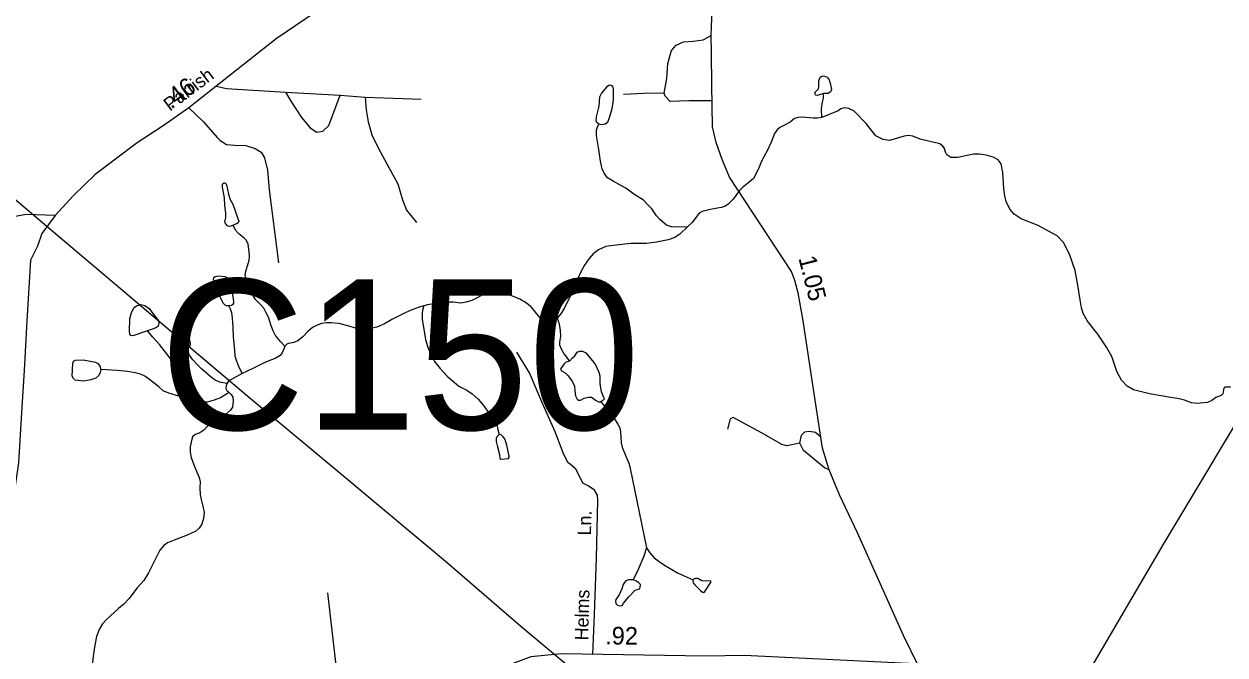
# Model space of a CAD drawing. Extents: x 2126262 to 2293712, y 749403 to 919119.
# Drawn here: x 2260344 to 2268864, y 869361 to 873836 of the extents above; entities that cross this region are included whole.
import ezdxf

# ---------------------------------------------------------------- set-up
doc = ezdxf.new("R2010")
doc.units = 0
for name, color, linetype in [('Exist Hydrographic Creek Single Shore', 7, 'Continuous'), ('Exist Hydrographic Misc Water Feature', 7, 'Continuous'), ('Exist Hydrographic Pond Under 1500 Sq Ft', 7, 'Continuous'), ('Exist Road Non-System Type 51', 7, 'Continuous'), ('Exist Road Non-System Type 51 Label', 7, 'Continuous'), ('Exist Road Primary NC Attributed', 7, 'Continuous'), ('Exist Road Primary NC Service Mileage Hundredths English Label', 7, 'Continuous'), ('Exist Road Secondary Mileage Hundredths English Label', 7, 'Continuous'), ('Exist Road Secondary Structure Culvert Number Label', 7, 'Continuous'), ('Exist Road Secondary Type 41 Attributed', 7, 'Continuous'), ('Exist Road Secondary Type 51 Attributed', 7, 'Continuous'), ('Exist Road Secondary Type 51 Label', 7, 'Continuous'), ('Exist Utilities Electrical Transmission Line', 7, 'Continuous')]:
    doc.layers.add(name, color=color, linetype=linetype)

msp = doc.modelspace()

# ---------------------------------------------------------------- linework, layer by layer
at = {"layer": 'Exist Hydrographic Creek Single Shore'}
for points in [[(2267672.7, 872332.9), (2267613.4, 872367.4), (2267539.5, 872406.8), (2267418.7, 872454.2), (2267369.1, 872487.7), (2267336.8, 872523.3), (2267310.9, 872577.2), (2267302.3, 872617.1), (2267294.7, 872667.8), (2267287.2, 872782.7), (2267275.3, 872845.3), (2267254.8, 872872.3), (2267220.3, 872892.8), (2267169.6, 872906.8), (2267123.3, 872914.3), (2267080.2, 872914.3), (2266969.9, 872890.6), (2266918.1, 872890.6), (2266891.2, 872907.9), (2266880.4, 872926.2), (2266875, 872954.2), (2266862.1, 872970.4), (2266840.5, 872985.5), (2266702.5, 873020.1), (2266649.7, 873040.5), (2266619.5, 873044.9), (2266587.1, 873040.5), (2266485.3, 873009.8), (2266440, 873017.4), (2266386.1, 873044.3), (2266319.2, 873130.6), (2266234, 873219.1), (2266196.3, 873237.4), (2266166.1, 873241.7), (2266138.1, 873234.2), (2266119.8, 873221.2), (2266003.3, 873173.8)], [(2266003.3, 873173.8), (2265972.9, 873167.7), (2265941.7, 873167.7), (2265866.2, 873175.3), (2265837.1, 873173.1), (2265810.1, 873165.6), (2265779.9, 873139.7), (2265734.7, 873117), (2265705.5, 873101.9), (2265686.1, 873085.7), (2265667.8, 873060.9), (2265645.7, 872998.4), (2265618.8, 872941.8), (2265575.6, 872863.1), (2265554.1, 872808.1), (2265518.5, 872740.1), (2265489.4, 872714.2), (2265441.9, 872677.5), (2265419.3, 872656), (2265375.1, 872594.5), (2265340.1, 872558.4), (2265316.3, 872542.3), (2265290.5, 872534.7), (2265212.8, 872520.7), (2265155.7, 872505.6), (2265134.1, 872493.7), (2265110.4, 872464.6), (2265085.6, 872430.1), (2265051.1, 872398.8)], [(2265051.1, 872398.8), (2264995.6, 872344.6), (2264962.2, 872323.1), (2264912.6, 872304.7), (2264830.6, 872288.5), (2264760.6, 872279.9), (2264647.8, 872279.9), (2264522.7, 872265.9), (2264472.1, 872257.3), (2264420.3, 872234.6), (2264382.6, 872206.6), (2264352.4, 872172), (2264319, 872125.7), (2264293.4, 872078.8), (2264255.7, 871995.8), (2264220.1, 871909.5), (2264174.8, 871818.9), (2264148.9, 871778.9), (2264127.4, 871748.7)], [(2268902.5, 871260.7), (2268863.2, 871259.6), (2268856.7, 871254.2), (2268853.5, 871242.4), (2268850.2, 871212.2), (2268837.3, 871200.3), (2268799.6, 871187.4), (2268771.5, 871166.9), (2268739.2, 871152.8), (2268661.6, 871145.3), (2268626, 871149.6), (2268576.4, 871169), (2268539.7, 871176.6), (2268465.4, 871189.5), (2268328.4, 871213.2), (2268214.6, 871241.3), (2268171.5, 871267.2), (2268129.4, 871309.3), (2268097.1, 871370.7), (2268062.6, 871477.5), (2268024.2, 871543.8), (2267962.7, 871635.5), (2267888.3, 871728.2), (2267858.1, 871783.3), (2267847.4, 871823.2), (2267837.7, 871879.3), (2267821.5, 871985), (2267802.1, 872087.5), (2267762.2, 872204.5), (2267719.1, 872287.6), (2267672.7, 872332.9)]]:
    msp.add_lwpolyline(points, dxfattribs=at)
at = {"layer": 'Exist Hydrographic Misc Water Feature'}
for points in [[(2266003.3, 873173.8), (2266001, 873235.7), (2266009.6, 873282.1), (2266016, 873310.1), (2266016, 873342.5)], [(2265051.1, 872398.8), (2264984.3, 872395.6), (2264937.9, 872397.7), (2264901.3, 872410.7), (2264854.9, 872449.5), (2264831.2, 872476.5), (2264798.8, 872525), (2264773, 872552), (2264738.5, 872587.6), (2264670.5, 872628.6), (2264642, 872651.7), (2264613.9, 872671.1), (2264581.6, 872689.4), (2264524.5, 872720.7), (2264482.4, 872745.5), (2264458.7, 872777.9), (2264444.7, 872808.1), (2264432.8, 872863.1), (2264422, 872947.2), (2264405.9, 873045), (2264404.8, 873083.8), (2264410.2, 873100), (2264421, 873127)], [(2262192.9, 871550.3), (2262162.7, 871583.4), (2262128.2, 871626.5), (2262110.9, 871660), (2262098, 871694.5), (2262077.5, 871758.1), (2262062.4, 871788.3), (2262044.1, 871820.7), (2262026.9, 871841.2), (2261988, 871878.9), (2261970.8, 871903.7), (2261958.9, 871930.7), (2261943.8, 871978.2), (2261919, 872033.7), (2261913.6, 872053.2), (2261916.9, 872084.4), (2261928.7, 872121.1), (2261940.6, 872162.1), (2261943.8, 872190.2), (2261941.7, 872219.3), (2261934.1, 872275.9), (2261921.2, 872301.8), (2261906.1, 872318), (2261866.2, 872350.4), (2261844.6, 872373), (2261827.7, 872408.6)], [(2264127.4, 871748.7), (2264103.4, 871724.7), (2264083, 871715), (2264058.2, 871713.9), (2264034.4, 871723.6), (2264018.3, 871737.6), (2263982.7, 871780.8), (2263940.6, 871830.4), (2263900.8, 871861.7), (2263860.9, 871884.3), (2263805.6, 871909.1), (2263715, 871929.6), (2263667.6, 871935), (2263641.7, 871934), (2263612.6, 871924.2), (2263563, 871896.2), (2263520.9, 871875.7), (2263481, 871862.8), (2263441.1, 871857.4), (2263388.3, 871862.8), (2263347.3, 871862.8), (2263279.4, 871855.2), (2263207.2, 871845.5), (2263181.3, 871837.9)], [(2261891.3, 871358.4), (2261866.5, 871408.1), (2261850.4, 871449.1), (2261842.8, 871480.3), (2261838.5, 871523.5), (2261831, 871614.1), (2261827.7, 871684.2), (2261823.4, 871751.4), (2261819.1, 871787), (2261809.4, 871812.9), (2261796.5, 871837.7)], [(2263181.3, 871837.9), (2263139.8, 871826.1), (2263090.2, 871805.6), (2263048.2, 871788.3), (2263014.7, 871770), (2262953.3, 871739.8), (2262900.5, 871709.6), (2262846.6, 871685.8), (2262776.5, 871672.9), (2262736.6, 871671.8), (2262705.3, 871676.1), (2262642.1, 871695.5), (2262576.4, 871712.8), (2262523.5, 871717.1), (2262488, 871716), (2262456.7, 871711.7), (2262423.3, 871699.9), (2262390.9, 871682.6), (2262357.5, 871655.6), (2262325.2, 871619), (2262285.6, 871589.2), (2262258.6, 871577.3), (2262219.8, 871570.8), (2262208, 871566.5), (2262192.9, 871550.3)], [(2263181.3, 871837.9), (2263171.6, 871807.7), (2263168.4, 871785.1), (2263168.4, 871739.8), (2263177, 871686.9), (2263193.2, 871598.5), (2263209.3, 871544.5), (2263225.5, 871504.2), (2263256.8, 871442.7), (2263295.6, 871393.1), (2263346.3, 871339.1), (2263428.2, 871266.9), (2263484.3, 871238.8), (2263522, 871214), (2263565.1, 871176.2), (2263602.9, 871129.9), (2263630.9, 871089.5), (2263670.8, 871036.6), (2263692.4, 871003.2), (2263701, 870982.7), (2263705.3, 870961.1), (2263713.9, 870924.5)], [(2264127.4, 871748.7), (2264137.1, 871717.5), (2264143.5, 871693.7), (2264146.8, 871663.5), (2264148.9, 871621.4), (2264142.5, 871580.4), (2264143.5, 871560), (2264154.3, 871533), (2264177, 871494.1), (2264212.6, 871444.5)], [(2261534.8, 871174.3), (2261511.1, 871254.1), (2261482, 871319.9), (2261447.5, 871374.9), (2261372, 871478), (2261305.1, 871562.1), (2261257.7, 871615), (2261220.4, 871659.2)], [(2261782.4, 871286.5), (2261732.1, 871296.8), (2261700.8, 871310.9), (2261673.9, 871328.1), (2261603.8, 871390.7), (2261577.9, 871416.6), (2261540.2, 871455.4), (2261517.5, 871486.7), (2261501.4, 871528.8)], [(2262192.9, 871550.3), (2262188.9, 871536.4), (2262174.9, 871503), (2262159.8, 871485.7), (2262126.4, 871464.2), (2262092.9, 871451.2), (2262047.7, 871432.9), (2261966.8, 871391.9), (2261891.3, 871358.4)], [(2261534.8, 871174.3), (2261447.9, 871194.8), (2261371.3, 871217.4), (2261331.5, 871234.7), (2261300.2, 871262.8), (2261234.4, 871315.6), (2261201, 871339.3), (2261170.8, 871353.4), (2261133.1, 871360.9), (2261078.5, 871370.6), (2261007.4, 871378.2), (2260888.8, 871386.8)], [(2261891.3, 871358.4), (2261848.2, 871334), (2261807.2, 871310.2), (2261791.1, 871298.4), (2261782.4, 871286.5)], [(2261782.4, 871286.5), (2261777.4, 871270.3), (2261776.3, 871252), (2261782.8, 871235.8), (2261798.9, 871221.8)], [(2261798.9, 871221.8), (2261813.8, 871208.1), (2261825.7, 871188.6), (2261827.8, 871162.8), (2261823.5, 871117.4), (2261809.5, 871096.9), (2261783.6, 871074.3), (2261698.5, 871033.3), (2261664, 871005.3), (2261619.7, 870954.6), (2261590.6, 870936.2), (2261557.2, 870925.4), (2261540, 870908.2), (2261533.5, 870890.9), (2261522.7, 870837), (2261522.1, 870798.7), (2261528.5, 870762), (2261552.3, 870697.3), (2261586.8, 870620.7), (2261594.3, 870587.8), (2261592.1, 870545.7), (2261594.3, 870496.1), (2261599.7, 870462.6), (2261610.5, 870426), (2261621.3, 870374.2), (2261616.9, 870327.8), (2261604, 870287.9), (2261585.7, 870260.9), (2261562, 870238.3), (2261501.6, 870209.8), (2261409.9, 870174.2), (2261361.4, 870155.8), (2261336.6, 870136.4), (2261307.5, 870103), (2261274.1, 870037.2), (2261227.7, 869943.3), (2261193.2, 869888.3), (2261147.4, 869837.2), (2261087, 869759.5), (2261052.5, 869720.7), (2261013.7, 869689.4), (2260928.6, 869611.7), (2260900.5, 869581.5), (2260875.7, 869540.5), (2260857.4, 869492), (2260845.5, 869430.5), (2260835.8, 869369), (2260821.8, 869253.4)], [(2261798.9, 871221.8), (2261737.5, 871184), (2261693.3, 871167.8), (2261642.6, 871154.9), (2261611.3, 871153.8), (2261589.8, 871157), (2261534.8, 871174.3)], [(2264435.5, 871157), (2264479.7, 871106.8), (2264528.2, 871043.1), (2264556.3, 870997.8), (2264570.3, 870970.8), (2264576.7, 870942.1), (2264578.9, 870907.6), (2264580, 870864.5), (2264586.4, 870834.3), (2264612.3, 870771.7), (2264633.9, 870722.1), (2264641.4, 870696.2), (2264761.1, 870121.2)], [(2264761.1, 870121.2), (2264740.6, 870062.3), (2264701.8, 869967.4), (2264665.2, 869893)], [(2264761.1, 870121.2), (2264782.7, 870086), (2264813.9, 870049.4), (2264849.5, 870023.5), (2264888.3, 869997.6), (2264940.1, 869966.3), (2264981, 869943.7), (2265026.3, 869923.2), (2265091, 869893)]]:
    msp.add_lwpolyline(points, dxfattribs=at)
at = {"layer": 'Exist Hydrographic Pond Under 1500 Sq Ft'}
for points in [[(2266016, 873342.5), (2265971.8, 873329.5), (2265960, 873332.8), (2265956.8, 873340.3), (2265957.8, 873352.2), (2265980.5, 873377), (2265982.6, 873391), (2265983.7, 873434.2), (2265992.3, 873460.1), (2266004.2, 873467.6), (2266019.3, 873468.7), (2266043, 873459), (2266057, 873440.7), (2266063.5, 873415.8), (2266072.1, 873372.7), (2266065.6, 873356.5), (2266049.5, 873344.6)], [(2264421, 873127), (2264406.9, 873138.8), (2264402.6, 873149.6), (2264404.8, 873177.7), (2264424.2, 873253.2), (2264429.6, 873318.8), (2264440.4, 873344.6), (2264466.2, 873373.8), (2264484.6, 873397.5), (2264496.4, 873405.1), (2264509.4, 873402.9), (2264518, 873396.4), (2264523.4, 873373.8), (2264524.5, 873326.3), (2264523.4, 873298.3), (2264513.7, 873234.6), (2264495.3, 873171), (2264482.4, 873137.5), (2264466.2, 873125.7), (2264442.5, 873121.3)], [(2261827.7, 872408.6), (2261802.9, 872399.8), (2261788.9, 872403), (2261772.7, 872420.3), (2261769.5, 872432.1), (2261774.9, 872464.5), (2261774.9, 872493.6), (2261768.4, 872548.6), (2261765.2, 872602.6), (2261751.2, 872679.2), (2261752.3, 872699.7), (2261762, 872709.4), (2261769.5, 872709.4), (2261776, 872705), (2261779.2, 872696.4), (2261794.3, 872629.5), (2261807.2, 872591.8), (2261825.6, 872559.4), (2261839.6, 872518.4), (2261863.3, 872449.4), (2261866.5, 872437.5), (2261863.3, 872426.7), (2261850.4, 872418.1)], [(2261796.5, 871837.7), (2261780.3, 871836.7), (2261770.6, 871841), (2261758.7, 871855), (2261738.2, 871894.9), (2261703.7, 871989.8), (2261688.6, 872024.4), (2261689.7, 872037.3), (2261699.4, 872044.9), (2261727.5, 872049.2), (2261769.5, 872044.9), (2261783.5, 872038.4), (2261801.8, 872020), (2261810.5, 872001.7), (2261818, 871951), (2261828.8, 871866.9), (2261828.8, 871856.1), (2261822.3, 871845.3), (2261813.7, 871838.8)], [(2261220.4, 871659.2), (2261114.8, 871623.6), (2261101.8, 871626.8), (2261094.3, 871635.5), (2261091, 871657), (2261094.3, 871745.5), (2261105, 871789.7), (2261125.5, 871826.4), (2261140.6, 871837.2), (2261173, 871845.8), (2261199.9, 871840.4), (2261231.2, 871818.9), (2261278.6, 871755.2), (2261297, 871730.4), (2261299.1, 871712.1), (2261295.9, 871693.7), (2261284, 871682.9), (2261256, 871671.1)], [(2261501.4, 871528.8), (2261476.6, 871528.8), (2261470.1, 871534.2), (2261463.6, 871551.4), (2261445.3, 871646.4), (2261448.5, 871656.1), (2261461.5, 871659.3), (2261477.6, 871658.2), (2261493.8, 871646.4), (2261507.8, 871624.8), (2261518.6, 871595.7), (2261522.9, 871565.5), (2261518.6, 871547.1)], [(2260888.8, 871386.8), (2260884.5, 871364.2), (2260873.7, 871342.6), (2260852.1, 871324.2), (2260816.5, 871312.4), (2260768, 871303.7), (2260706.6, 871309.1), (2260694.7, 871321), (2260686.1, 871339.3), (2260690.4, 871428.9), (2260694.7, 871445.1), (2260709.8, 871452.6), (2260762.6, 871453.7), (2260850, 871438.6), (2260867.2, 871427.8), (2260882.3, 871412.7)], [(2263713.9, 870924.5), (2263705.3, 870915.8), (2263697.7, 870907.2), (2263693.4, 870895.3), (2263694.5, 870875.9), (2263703.1, 870836), (2263717.1, 870783.1), (2263720.4, 870755.1), (2263726.9, 870750.8), (2263780.8, 870754), (2263786.1, 870760.5), (2263786.1, 870770.2), (2263768.9, 870850), (2263754.9, 870894.2), (2263741.9, 870910.4), (2263729, 870922.3)], [(2264665.2, 869893), (2264649, 869894), (2264633.9, 869894), (2264614.5, 869886.5), (2264603.7, 869874.6), (2264595.1, 869860.6), (2264584.3, 869829.3), (2264566, 869788.3), (2264543.3, 869754.9), (2264539, 869743), (2264542.2, 869725.7), (2264555.2, 869715), (2264570.3, 869709.6), (2264587.5, 869712.8), (2264597.2, 869727.9), (2264633.9, 869772.1), (2264680.2, 869819.6), (2264710.4, 869830.4), (2264715.8, 869839), (2264716.9, 869860.6), (2264705, 869873.5), (2264688.9, 869883.2)], [(2265091, 869893), (2265088.9, 869881.1), (2265091, 869873.5), (2265102.9, 869858.4), (2265125.5, 869834.7), (2265142.8, 869817.4), (2265156.8, 869805.6), (2265164.3, 869804.5), (2265175.1, 869812), (2265219.3, 869878.9), (2265217.2, 869883.2), (2265210.7, 869887.6), (2265182.7, 869885.4), (2265153.5, 869887.6), (2265123.4, 869902.7), (2265107.2, 869903.7), (2265098.6, 869901.6)]]:
    msp.add_lwpolyline(points, close=True, dxfattribs=at)
for points in [[(2264212.6, 871444.5), (2264235, 871467.7), (2264251.1, 871481.7), (2264268.4, 871508.7), (2264284.6, 871516.3), (2264305.1, 871515.2), (2264329.9, 871503.3), (2264351.4, 871477.4), (2264377.3, 871446.1), (2264397.8, 871419.2), (2264421.5, 871366.3), (2264429, 871340.4), (2264428, 871312.4), (2264430.1, 871284.3), (2264437.7, 871229.3), (2264458.1, 871185.1), (2264459.2, 871175.4), (2264450.6, 871165.7), (2264435.5, 871157)], [(2264212.6, 871444.5), (2264187.5, 871437.5), (2264176.8, 871426.7), (2264152, 871393.3), (2264150.9, 871384.7), (2264157.3, 871377.1), (2264182.1, 871362), (2264201.6, 871342.6), (2264232.8, 871303.7), (2264249, 871268.1), (2264252.2, 871234.7), (2264256.5, 871199.1), (2264268.4, 871174.3), (2264278.1, 871167.8), (2264291, 871167.8), (2264318, 871182.9), (2264349.3, 871190.5), (2264368.7, 871188.3), (2264398.9, 871168.9), (2264413.9, 871158.1), (2264422.6, 871156), (2264435.5, 871157)]]:
    msp.add_lwpolyline(points, dxfattribs=at)
at = {"layer": 'Exist Road Non-System Type 51'}
for p, q in [((2262198.3, 873353.7), (2262586.1, 873331.4)), ((2262586.1, 873331.4), (2262764.6, 873317.4)), ((2262764.6, 873317.4), (2263160.7, 873303.5))]:
    msp.add_line(p, q, dxfattribs=at)
for points in [[(2264885, 873346.4), (2264904.5, 873451.1), (2264911.5, 873557.2), (2264938, 873647.9), (2264971.5, 873685.6), (2265021.7, 873710.4), (2265091.4, 873715.9), (2265162.5, 873724.3), (2265219.3, 873754.6)], [(2261709.7, 873394.5), (2261779.9, 873378.9), (2262198.3, 873353.7)], [(2262198.3, 873353.7), (2262240.2, 873281.1), (2262312.7, 873172.3), (2262374.1, 873099.7), (2262421.5, 873069), (2262463.3, 873077.3), (2262505.2, 873116.4), (2262586.1, 873331.4)], [(2262764.6, 873317.4), (2262770.2, 873228.1), (2262784.1, 873141.6), (2262812, 873049.4), (2262856.6, 872957.3), (2262931.9, 872817.7), (2262996.1, 872703.3), (2263028.2, 872590.2), (2263056.8, 872515.5), (2263127.9, 872429)], [(2264885, 873346.4), (2264739.5, 873342.7), (2264595.9, 873337.1)], [(2265225.4, 873291.5), (2265060.7, 873290.6), (2264926.8, 873286.4), (2264892, 873325.5), (2264885, 873346.4)], [(2261512.4, 873241.7), (2261616.1, 873143.7), (2261713.7, 873032), (2261735.3, 873010.3), (2261779.9, 872982.4), (2261838.5, 872976.8), (2261916.6, 872975.4), (2261983.6, 872954.5), (2262026.8, 872926.6), (2262050.5, 872887.5), (2262070.7, 872800.3), (2262083.3, 872660.7), (2262149.5, 872142.1)], [(2264379.4, 869363.8), (2264391.9, 869647.2), (2264405.9, 870046.4), (2264414.3, 870460), (2264411.5, 870493.5), (2264392, 870529.8), (2264347.3, 870560.5), (2264308.3, 870580.1), (2264288.8, 870619.2), (2264258.1, 870677.8), (2264221.8, 870711.3), (2264202.3, 870725.2), (2264168.8, 870795), (2264113, 870943), (2264018.2, 871155.2), (2263928.8, 871361.2), (2263839.6, 871509.1)], [(2265848.3, 870863.7), (2265754.8, 870844.2), (2265720, 870852.6), (2265580.5, 870934.9), (2265375.8, 871045), (2265353.5, 871036.6), (2265334, 870962.6)], [(2265848.3, 870863.7), (2265859.4, 870919.6), (2265883.1, 870943.3), (2265915.2, 870948.9), (2265958.4, 870940.5), (2265995.7, 870909.5)], [(2266057, 870673.9), (2266024, 870687.9), (2265873.4, 870810.7), (2265848.3, 870863.7)], [(2262623.6, 868756.7), (2262591.6, 868999.9), (2262499.5, 869802.5)]]:
    msp.add_lwpolyline(points, dxfattribs=at)
at = {"layer": 'Exist Road Primary NC Attributed'}
msp.add_lwpolyline([(2266686.3, 869289.8), (2266583.8, 869498.5), (2266256.8, 870227.8), (2266129.9, 870495.8), (2266057, 870673.9), (2266007.8, 870827.3), (2265945.8, 871246.8), (2265870.5, 871731.1), (2265835.6, 871929.3), (2265813.3, 872017.2), (2265788.2, 872081.5), (2265349.6, 872749.3), (2265295.9, 872874.3), (2265254, 872995.7), (2265227.5, 873106), (2265224, 873405.4), (2265220.7, 873630.8), (2265219.3, 873754.6), (2265226.3, 873940.6), (2265230.3, 874531.1)], dxfattribs=at)
at = {"layer": 'Exist Road Secondary Type 41 Attributed'}
msp.add_lwpolyline([(2260564.5, 872478.5), (2260358, 872485.5), (2259934, 872407.3), (2259404, 872103), (2259132.9, 871939.5), (2259012.9, 871886.5), (2258862.3, 871836.2), (2258730.7, 871823.5), (2258577.4, 871839.9), (2258503.3, 871880.1), (2258398.7, 871912.3), (2258356.4, 871919.2), (2258309.9, 871923.4)], dxfattribs=at)
at = {"layer": 'Exist Road Secondary Type 51 Attributed'}
for points in [[(2262483.8, 873970.8), (2262133.7, 873732.3), (2261512.4, 873241.7), (2261331.1, 873113.3), (2261147, 872993.2), (2260848.9, 872767.9), (2260692.7, 872617.1), (2260564.5, 872478.5)], [(2260564.5, 872478.5), (2260469.7, 872350.1), (2260439, 872260.7), (2260388.8, 872160.2), (2260363.9, 871731.8), (2260344.5, 871378.3), (2260324.9, 871079.6), (2260305.5, 870723.6), (2260263.7, 870447.2), (2260194.1, 869934.8), (2260138.6, 869494.8), (2260096.7, 869226.8), (2260077.2, 868922.5), (2260071.7, 868525), (2260054.7, 868275.1)], [(2266686.3, 869289.8), (2266619.2, 869299.6), (2265452.6, 869356.1), (2265180.6, 869352), (2264157.2, 869369.6), (2263939.6, 869347.3), (2263805.8, 869297.1), (2263314.8, 869043), (2263013.6, 868906.2), (2262623.6, 868756.7), (2261978.7, 868548.7)]]:
    msp.add_lwpolyline(points, dxfattribs=at)
at = {"layer": 'Exist Utilities Electrical Transmission Line'}
for points in [[(2258434.3, 873500), (2259179.4, 873147.1), (2259777.7, 872870.7), (2260145.1, 872704.3), (2260584.3, 872336.6), (2261948.7, 871181.9), (2262613.6, 870628.3), (2263347, 870013.6), (2263869.1, 869564.6), (2264314.2, 869193), (2265640.2, 868079.8), (2266661.7, 867229.9)], [(2266661.7, 867229.9), (2267587.3, 868719.9), (2267825.5, 869116.1), (2268433.6, 870153.4), (2269152, 871351.8)]]:
    msp.add_lwpolyline(points, dxfattribs=at)

# ---------------------------------------------------------------- texts
at = {"layer": 'Exist Road Non-System Type 51 Label'}
for s, p in [('Ln.', (2264365.9, 870207.3)), ('Helms', (2264346.4, 869463.2))]:
    msp.add_text(s, height=95, rotation=88.49876, dxfattribs=at).set_placement(p)
at = {"layer": 'Exist Road Primary NC Service Mileage Hundredths English Label'}
msp.add_text('1.05', height=125, rotation=284.23876, dxfattribs=at).set_placement((2265837.4, 872176.4))
at = {"layer": 'Exist Road Secondary Mileage Hundredths English Label'}
for s, rotation, p in [('.46', 36.56194, (2261387.9, 873228.6)), ('.92', 359.32044, (2264466.4, 869436))]:
    msp.add_text(s, height=125, rotation=rotation, dxfattribs=at).set_placement(p)
at = {"layer": 'Exist Road Secondary Structure Culvert Number Label'}
msp.add_text('C150', height=1066.27, dxfattribs=at).set_placement((2261306.4, 870959.4))
at = {"layer": 'Exist Road Secondary Type 51 Label'}
msp.add_text('Parrish', height=95, rotation=37.0786, dxfattribs=at).set_placement((2261378.8, 873213.8))

doc.saveas('drawing.dxf')
